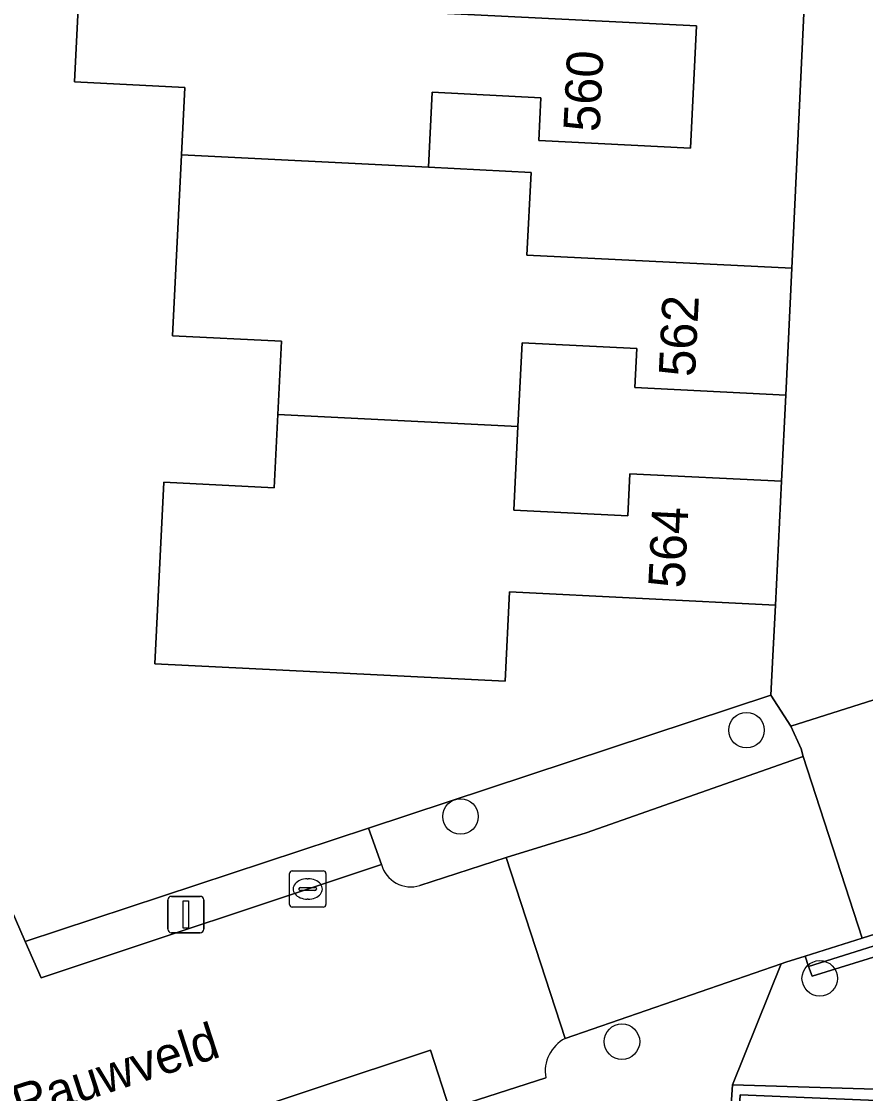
# Model space of a CAD drawing. Extents: x 162989 to 165008, y 383432 to 384338.
# Drawn here: x 164826.56 to 164849.79, y 383798.57 to 383828.08 of the extents above; entities that cross this region are included whole.
import ezdxf

# ---------------------------------------------------------------- set-up
doc = ezdxf.new("R2010")
doc.units = 0
for name, color, linetype in [('IMGEO_Boom', 7, 'Continuous'), ('IMGEO_Erf', 7, 'Continuous'), ('IMGEO_Grasland_overig', 7, 'Continuous'), ('IMGEO_Groenvoorziening', 7, 'Continuous'), ('IMGEO_Haag', 7, 'Continuous'), ('IMGEO_Kolk', 7, 'Continuous'), ('IMGEO_Lichtmast', 7, 'Continuous'), ('IMGEO_Muur', 7, 'Continuous'), ('IMGEO_Openbare_ruimte_label', 7, 'Continuous'), ('IMGEO_Pand', 7, 'Continuous'), ('IMGEO_Pand_nummerreeks', 7, 'Continuous'), ('IMGEO_Parkeervlak_open', 7, 'Continuous'), ('IMGEO_Rijbaan_lokaal_open', 7, 'Continuous'), ('IMGEO_Voetpad_open', 7, 'Continuous')]:
    doc.layers.add(name, color=color, linetype=linetype)

msp = doc.modelspace()

# ---------------------------------------------------------------- linework, layer by layer
at = {"layer": 'IMGEO_Boom'}
for centre in [(164846.514, 383808.573), (164838.641, 383806.196), (164848.528, 383801.742), (164843.084, 383800.001)]:
    msp.add_circle(centre, 0.489, dxfattribs=at)
at = {"layer": 'IMGEO_Erf'}
msp.add_lwpolyline([(164826.153, 383803.92), (164826.662, 383802.754), (164836.112, 383805.879), (164847.18, 383809.538), (164847.235, 383810.622), (164847.306, 383812.013), (164839.988, 383812.376), (164839.866, 383809.917), (164830.233, 383810.395), (164830.481, 383815.397), (164833.513, 383815.246), (164833.613, 383817.258), (164833.714, 383819.28), (164830.715, 383819.429), (164830.962, 383824.402), (164831.054, 383826.262), (164828.016, 383826.413), (164828.245, 383831.022), (164828.468, 383835.515), (164828.692, 383840.031), (164828.923, 383844.685)], dxfattribs=at)
for points in [[(164845.32, 383832.391), (164845.155, 383829.074), (164841.08, 383829.277), (164841.135, 383830.381), (164838.024, 383830.536), (164837.914, 383828.313), (164845.136, 383827.955), (164844.969, 383824.591), (164840.798, 383824.798), (164840.856, 383825.979), (164837.863, 383826.127), (164837.761, 383824.064), (164840.583, 383823.924), (164840.47, 383821.647), (164847.764, 383821.285), (164848.27, 383832.205)], [(164847.591, 383817.793), (164843.442, 383817.999), (164843.495, 383819.075), (164840.335, 383819.232), (164840.221, 383816.928), (164840.106, 383814.623), (164843.249, 383814.467), (164843.306, 383815.629), (164847.476, 383815.422)]]:
    msp.add_lwpolyline(points, close=True, dxfattribs=at)
at = {"layer": 'IMGEO_Grasland_overig'}
msp.add_lwpolyline([(164851.521, 383802.456), (164851.239, 383802.354), (164851.124, 383802.671), (164850.248, 383802.395), (164848.317, 383801.799), (164848.215, 383802.07), (164848.125, 383802.358), (164847.594, 383802.191), (164847.464, 383802.146), (164846.125, 383798.813), (164851.562, 383798.652), (164851.721, 383800.64)], close=True, dxfattribs=at)
at = {"layer": 'IMGEO_Groenvoorziening'}
for points in [[(164839.899, 383805.072), (164842.096, 383805.752), (164848.072, 383807.845), (164848.013, 383808.058), (164847.734, 383808.687), (164847.18, 383809.538), (164836.112, 383805.879), (164836.464, 383804.878)], [(164837.52, 383804.297), (164839.899, 383805.072)]]:
    msp.add_lwpolyline(points, dxfattribs=at)
msp.add_lwpolyline([(164851.521, 383802.456), (164851.309, 383803.043), (164848.215, 383802.07), (164848.317, 383801.799), (164850.248, 383802.395), (164851.124, 383802.671), (164851.239, 383802.354)], close=True, dxfattribs=at)
msp.add_arc((164837.276, 383805.103), 0.842, 195.5117, 286.85, dxfattribs=at)
at = {"layer": 'IMGEO_Haag'}
msp.add_lwpolyline([(164851.521, 383802.456), (164851.309, 383803.043), (164848.215, 383802.07), (164848.317, 383801.799), (164850.248, 383802.395), (164851.124, 383802.671), (164851.239, 383802.354)], close=True, dxfattribs=at)
at = {"layer": 'IMGEO_Kolk'}
for p, q in [((164833.937, 383803.777), (164833.937, 383804.629)), ((164834.012, 383804.703), (164834.864, 383804.703)), ((164834.938, 383804.629), (164834.938, 383803.777)), ((164834.425, 383804.483), (164834.45, 383804.483)), ((164834.196, 383804.197), (164834.196, 383804.209)), ((164834.634, 383804.16), (164834.236, 383804.16)), ((164834.239, 383804.246), (164834.637, 383804.246)), ((164834.68, 383804.209), (164834.68, 383804.197)), ((164834.448, 383803.923), (164834.423, 383803.923)), ((164834.864, 383803.703), (164834.012, 383803.703))]:
    msp.add_line(p, q, dxfattribs=at)
for points in [[(164833.937, 383803.777), (164833.937, 383804.629)], [(164834.012, 383804.703), (164834.864, 383804.703)], [(164834.938, 383804.629), (164834.938, 383803.777)], [(164834.864, 383803.703), (164834.012, 383803.703)]]:
    msp.add_lwpolyline(points, dxfattribs=at)
for centre, radius, start, end in [((164834.014, 383804.627), 0.0765, 91.552, 178.448), ((164834.014, 383804.627), 0.0765, 91.552, 178.448), ((164834.862, 383804.627), 0.0765, 1.552, 88.448), ((164834.862, 383804.627), 0.0765, 1.552, 88.448), ((164834.236, 383804.206), 0.0403, 85.8775, 175.7526), ((164834.233, 383804.196), 0.0366, 178.938, 274.7102), ((164834.637, 383804.203), 0.043, 264.8664, 352.4533), ((164834.641, 383804.208), 0.0386, 1.7309, 96.639), ((164834.014, 383803.779), 0.0765, 181.552, 268.448), ((164834.014, 383803.779), 0.0765, 181.552, 268.448), ((164834.862, 383803.779), 0.0765, 271.552, 358.448), ((164834.862, 383803.779), 0.0765, 271.552, 358.448)]:
    msp.add_arc(centre, radius, start, end, dxfattribs=at)
for centre, major_axis, ratio, start_param, end_param in [((164834.424, 383804.203), (-0.387, 0.002), 0.722429, 4.712389, 7.853982), ((164834.449, 383804.203), (-0.39, 0.002), 0.717154, 1.570796, 4.712389)]:
    msp.add_ellipse(centre, major_axis=major_axis, ratio=ratio, start_param=start_param, end_param=end_param, dxfattribs=at)
at = {"layer": 'IMGEO_Lichtmast'}
for p, q in [((164830.585, 383803.1), (164830.585, 383803.9)), ((164830.585, 383803.9), (164830.585, 383803.1)), ((164830.685, 383804), (164831.475, 383804)), ((164831.475, 383804), (164830.685, 383804)), ((164831.575, 383803.9), (164831.575, 383803.1)), ((164831.575, 383803.1), (164831.575, 383803.9)), ((164831.475, 383803), (164830.685, 383803)), ((164830.685, 383803), (164831.475, 383803))]:
    msp.add_line(p, q, dxfattribs=at)
msp.add_lwpolyline([(164831.005, 383803.875), (164831.155, 383803.875), (164831.155, 383803.125), (164831.005, 383803.125), (164831.005, 383803.875)], dxfattribs=at)
for centre, start, end in [((164830.685, 383803.9), 90, 180), ((164830.685, 383803.9), 90, 180), ((164831.475, 383803.9), 0, 90), ((164831.475, 383803.9), 360, 90), ((164830.685, 383803.1), 180, 270), ((164830.685, 383803.1), 180, 270), ((164831.475, 383803.1), 270, 0), ((164831.475, 383803.1), 270, 0)]:
    msp.add_arc(centre, 0.1, start, end, dxfattribs=at)
at = {"layer": 'IMGEO_Muur'}
msp.add_lwpolyline([(164851.721, 383800.64), (164851.562, 383798.652), (164846.125, 383798.813), (164845.997, 383796.864), (164846.236, 383796.821), (164846.338, 383798.533), (164851.847, 383798.308), (164851.981, 383800.646)], close=True, dxfattribs=at)
at = {"layer": 'IMGEO_Pand'}
for points in [[(164837.914, 383828.313), (164834.606, 383828.48), (164834.717, 383830.7), (164828.245, 383831.022), (164828.016, 383826.413), (164831.054, 383826.262), (164830.962, 383824.402), (164837.761, 383824.064), (164837.863, 383826.127), (164840.856, 383825.979), (164840.798, 383824.798), (164844.969, 383824.591), (164845.136, 383827.955)], [(164830.962, 383824.402), (164830.715, 383819.429), (164833.714, 383819.28), (164833.613, 383817.258), (164840.221, 383816.928), (164840.335, 383819.232), (164843.495, 383819.075), (164843.442, 383817.999), (164847.591, 383817.793), (164847.764, 383821.285), (164840.47, 383821.647), (164840.583, 383823.924), (164837.761, 383824.064)], [(164833.613, 383817.258), (164833.513, 383815.246), (164830.481, 383815.397), (164830.233, 383810.395), (164839.866, 383809.917), (164839.988, 383812.376), (164847.306, 383812.013), (164847.476, 383815.422), (164843.306, 383815.629), (164843.249, 383814.467), (164840.106, 383814.623), (164840.221, 383816.928)]]:
    msp.add_lwpolyline(points, close=True, dxfattribs=at)
at = {"layer": 'IMGEO_Parkeervlak_open'}
msp.add_lwpolyline([(164823.115, 383793.221), (164838.337, 383798.15), (164837.814, 383799.768), (164802.834, 383788.147), (164803.366, 383786.6), (164818.441, 383791.55)], close=True, dxfattribs=at)
at = {"layer": 'IMGEO_Rijbaan_lokaal_open'}
for points in [[(164852.268, 383810.123), (164852.102, 383810.07), (164847.734, 383808.687), (164848.013, 383808.058), (164848.072, 383807.845), (164849.7, 383802.852), (164850.068, 383802.968), (164851.951, 383803.559), (164852.706, 383803.796)], [(164839.899, 383805.072), (164837.52, 383804.297)], [(164841.524, 383800.089), (164839.899, 383805.072)], [(164836.464, 383804.878), (164827.099, 383801.753), (164826.662, 383802.754), (164826.153, 383803.92), (164823.104, 383804.071), (164820.055, 383804.223), (164817.212, 383804.364), (164817.061, 383801.314), (164817.031, 383799.589), (164816.172, 383796.666), (164815.129, 383796.224), (164811.978, 383795.402)], [(164797.079, 383790.926), (164799.138, 383785.106), (164801.963, 383786.086), (164803.366, 383786.6), (164802.834, 383788.147), (164837.814, 383799.768), (164838.337, 383798.15), (164840.988, 383799.008)]]:
    msp.add_lwpolyline(points, dxfattribs=at)
msp.add_lwpolyline([(164848.072, 383807.845), (164842.096, 383805.752), (164839.899, 383805.072), (164841.524, 383800.089), (164847.464, 383802.146), (164847.594, 383802.191), (164848.125, 383802.358), (164849.7, 383802.852)], close=True, dxfattribs=at)
for centre, radius, start, end in [((164837.276, 383805.103), 0.842, 195.5117, 286.85), ((164841.997, 383799.181), 1.024, 117.5353, 189.7169)]:
    msp.add_arc(centre, radius, start, end, dxfattribs=at)
at = {"layer": 'IMGEO_Voetpad_open'}
for points in [[(164843.505, 383848.593), (164843.093, 383841.47), (164845.766, 383841.338), (164845.606, 383838.109), (164845.531, 383837.026), (164845.364, 383833.661), (164845.32, 383832.391), (164848.27, 383832.205), (164847.764, 383821.285), (164847.591, 383817.793), (164847.476, 383815.422), (164847.306, 383812.013), (164847.235, 383810.622), (164847.18, 383809.538), (164847.734, 383808.687), (164852.102, 383810.07), (164851.982, 383810.367), (164851.831, 383810.741), (164850.081, 383815.075), (164850.448, 383826.702), (164852.512, 383827.715), (164846.447, 383845.94)], [(164852.706, 383803.796), (164851.951, 383803.559), (164850.068, 383802.968), (164849.7, 383802.852), (164848.125, 383802.358), (164848.215, 383802.07), (164851.309, 383803.043), (164851.521, 383802.456), (164851.721, 383800.64), (164851.981, 383800.646), (164851.847, 383798.308), (164846.338, 383798.533), (164846.236, 383796.821), (164845.997, 383796.864), (164846.125, 383798.813), (164847.464, 383802.146), (164841.524, 383800.089)], [(164840.988, 383799.008), (164838.337, 383798.15)]]:
    msp.add_lwpolyline(points, dxfattribs=at)
msp.add_lwpolyline([(164836.464, 383804.878), (164836.112, 383805.879), (164826.662, 383802.754), (164827.099, 383801.753)], close=True, dxfattribs=at)
msp.add_arc((164841.997, 383799.181), 1.024, 117.5353, 189.7169, dxfattribs=at)

# ---------------------------------------------------------------- texts
at = {"layer": 'IMGEO_Openbare_ruimte_label'}
msp.add_text('Rauwveld', height=1, rotation=17.9456, dxfattribs=at).set_placement((164826.494, 383797.787))
at = {"layer": 'IMGEO_Pand_nummerreeks'}
for s, rotation, p in [('560', 87.158, (164842.468, 383825.024)), ('562', 87.1638, (164845.093, 383818.283)), ('564', 87.1451, (164844.805, 383812.466))]:
    msp.add_text(s, height=1, rotation=rotation, dxfattribs=at).set_placement(p)

doc.saveas('drawing.dxf')
